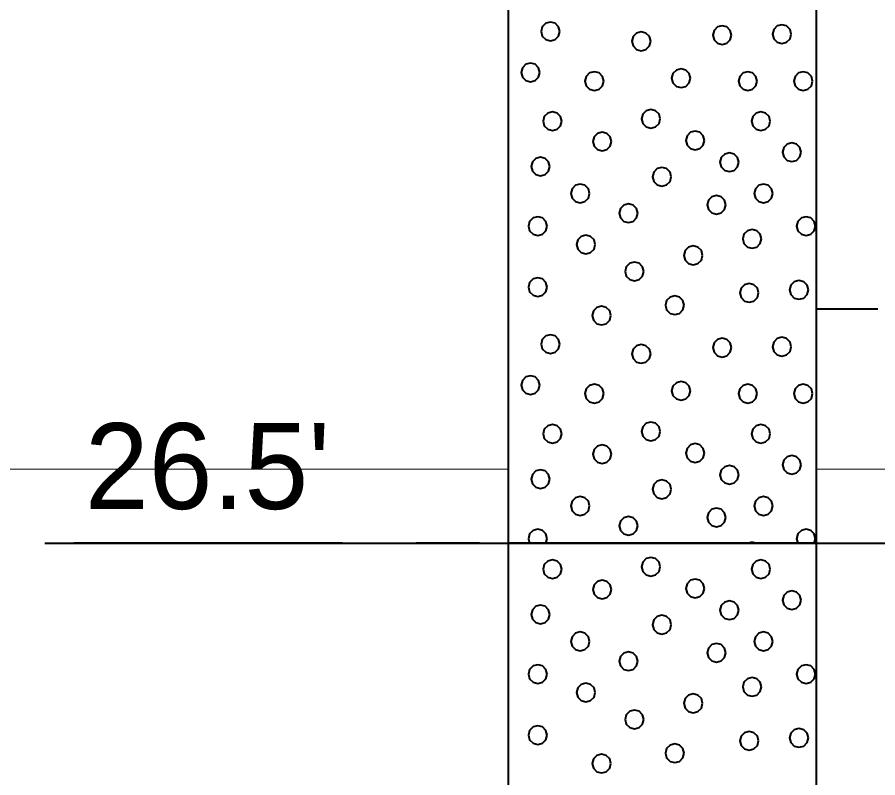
# Model space of a CAD drawing. Extents: x -582 to 653, y -817 to -3.
# Drawn here: x 580.68 to 587.67, y -217.98 to -211.8 of the extents above; entities that cross this region are included whole.
import ezdxf

# ---------------------------------------------------------------- set-up
doc = ezdxf.new("R2010")
doc.units = 0
doc.header["$LTSCALE"] = 0.4
doc.linetypes.add('LONG_DASHED', pattern=[7.5, 6, -1.5])
for name, color, linetype, lineweight in [('26', 7, 'LONG_DASHED', 40), ('27', 7, 'Continuous', 40), ('7', 7, 'Continuous', 13)]:
    doc.layers.add(name, color=color, linetype=linetype, lineweight=lineweight)

msp = doc.modelspace()

# ---------------------------------------------------------------- linework, layer by layer
at = {"layer": '26'}
msp.add_spline([(571.9237, -216.1854), (580.9063, -216.0729), (584.6737, -216.0729), (587.1737, -216.0729), (612.5636, -216.2504)], degree=3, dxfattribs=at)
at = {"layer": '27'}
for p, q in [((587.6737, -214.1729), (587.1737, -214.1729)), ((580.9063, -216.0729), (584.6737, -216.0729))]:
    msp.add_line(p, q, dxfattribs=at)
for points in [[(584.6737, -189.5729), (587.1737, -189.5729), (587.1737, -216.0729), (584.6737, -216.0729)], [(585.0895, -211.9163), (585.0793, -211.8782), (585.0514, -211.8503), (585.0133, -211.8401), (584.9752, -211.8503), (584.9473, -211.8782), (584.9371, -211.9163), (584.9473, -211.9544), (584.9752, -211.9823), (585.0133, -211.9925), (585.0514, -211.9823), (585.0793, -211.9544)], [(586.4854, -211.9455), (586.4751, -211.9074), (586.4473, -211.8795), (586.4092, -211.8693), (586.3711, -211.8795), (586.3432, -211.9074), (586.333, -211.9455), (586.3432, -211.9836), (586.3711, -212.0115), (586.4092, -212.0217), (586.4473, -212.0115), (586.4751, -211.9836)], [(586.971, -211.9379), (586.9608, -211.8998), (586.9329, -211.8719), (586.8948, -211.8617), (586.8567, -211.8719), (586.8288, -211.8998), (586.8186, -211.9379), (586.8288, -211.976), (586.8567, -212.0039), (586.8948, -212.0141), (586.9329, -212.0039), (586.9608, -211.976)], [(585.8281, -211.9964), (585.8179, -211.9583), (585.79, -211.9304), (585.7519, -211.9202), (585.7138, -211.9304), (585.6859, -211.9583), (585.6757, -211.9964), (585.6859, -212.0345), (585.7138, -212.0624), (585.7519, -212.0726), (585.79, -212.0624), (585.8179, -212.0345)], [(584.928, -212.2494), (584.9178, -212.2113), (584.8899, -212.1834), (584.8518, -212.1732), (584.8137, -212.1834), (584.7859, -212.2113), (584.7756, -212.2494), (584.7859, -212.2875), (584.8137, -212.3154), (584.8518, -212.3256), (584.8899, -212.3154), (584.9178, -212.2875)], [(586.151, -212.2964), (586.1408, -212.2583), (586.1129, -212.2304), (586.0748, -212.2202), (586.0367, -212.2304), (586.0088, -212.2583), (585.9986, -212.2964), (586.0088, -212.3345), (586.0367, -212.3624), (586.0748, -212.3726), (586.1129, -212.3624), (586.1408, -212.3345)], [(585.4467, -212.3193), (585.4365, -212.2812), (585.4086, -212.2533), (585.3705, -212.2431), (585.3324, -212.2533), (585.3045, -212.2812), (585.2943, -212.3193), (585.3045, -212.3574), (585.3324, -212.3853), (585.3705, -212.3955), (585.4086, -212.3853), (585.4365, -212.3574)], [(586.6938, -212.3193), (586.6836, -212.2812), (586.6557, -212.2533), (586.6176, -212.2431), (586.5795, -212.2533), (586.5517, -212.2812), (586.5414, -212.3193), (586.5517, -212.3574), (586.5795, -212.3853), (586.6176, -212.3955), (586.6557, -212.3853), (586.6836, -212.3574)], [(587.1439, -212.3193), (587.1337, -212.2812), (587.1058, -212.2533), (587.0677, -212.2431), (587.0296, -212.2533), (587.0017, -212.2812), (586.9915, -212.3193), (587.0017, -212.3574), (587.0296, -212.3853), (587.0677, -212.3955), (587.1058, -212.3853), (587.1337, -212.3574)], [(585.1056, -212.6455), (585.0954, -212.6074), (585.0675, -212.5796), (585.0294, -212.5693), (584.9913, -212.5796), (584.9634, -212.6074), (584.9532, -212.6455), (584.9634, -212.6836), (584.9913, -212.7115), (585.0294, -212.7217), (585.0675, -212.7115), (585.0954, -212.6836)], [(585.9066, -212.626), (585.8964, -212.5879), (585.8685, -212.56), (585.8304, -212.5498), (585.7923, -212.56), (585.7644, -212.5879), (585.7542, -212.626), (585.7644, -212.6641), (585.7923, -212.6919), (585.8304, -212.7022), (585.8685, -212.6919), (585.8964, -212.6641)], [(586.8002, -212.6456), (586.79, -212.6075), (586.7621, -212.5796), (586.724, -212.5694), (586.6859, -212.5796), (586.658, -212.6075), (586.6478, -212.6456), (586.658, -212.6837), (586.6859, -212.7116), (586.724, -212.7218), (586.7621, -212.7116), (586.79, -212.6837)], [(586.2656, -212.8018), (586.2554, -212.7637), (586.2275, -212.7358), (586.1894, -212.7256), (586.1513, -212.7358), (586.1234, -212.7637), (586.1132, -212.8018), (586.1234, -212.8399), (586.1513, -212.8678), (586.1894, -212.878), (586.2275, -212.8678), (586.2554, -212.8399)], [(585.5105, -212.8108), (585.5003, -212.7727), (585.4724, -212.7448), (585.4343, -212.7346), (585.3962, -212.7448), (585.3683, -212.7727), (585.3581, -212.8108), (585.3683, -212.8489), (585.3962, -212.8768), (585.4343, -212.887), (585.4724, -212.8768), (585.5003, -212.8489)], [(587.0511, -212.8977), (587.0409, -212.8596), (587.013, -212.8317), (586.9749, -212.8215), (586.9368, -212.8317), (586.9089, -212.8596), (586.8987, -212.8977), (586.9089, -212.9358), (586.9368, -212.9637), (586.9749, -212.9739), (587.013, -212.9637), (587.0409, -212.9358)], [(585.0094, -213.0134), (584.9992, -212.9753), (584.9713, -212.9474), (584.9332, -212.9372), (584.8951, -212.9474), (584.8672, -212.9753), (584.857, -213.0134), (584.8672, -213.0515), (584.8951, -213.0794), (584.9332, -213.0896), (584.9713, -213.0794), (584.9992, -213.0515)], [(586.5438, -212.9791), (586.5336, -212.941), (586.5057, -212.9131), (586.4676, -212.9029), (586.4295, -212.9131), (586.4016, -212.941), (586.3914, -212.9791), (586.4016, -213.0172), (586.4295, -213.0451), (586.4676, -213.0553), (586.5057, -213.0451), (586.5336, -213.0172)], [(585.9955, -213.0966), (585.9853, -213.0585), (585.9574, -213.0306), (585.9193, -213.0204), (585.8812, -213.0306), (585.8533, -213.0585), (585.8431, -213.0966), (585.8533, -213.1347), (585.8812, -213.1626), (585.9193, -213.1728), (585.9574, -213.1626), (585.9853, -213.1347)], [(585.3323, -213.2321), (585.3221, -213.194), (585.2942, -213.1661), (585.2561, -213.1559), (585.218, -213.1661), (585.1901, -213.194), (585.1799, -213.2321), (585.1901, -213.2702), (585.218, -213.298), (585.2561, -213.3083), (585.2942, -213.298), (585.3221, -213.2702)], [(586.821, -213.2321), (586.8108, -213.194), (586.7829, -213.1661), (586.7448, -213.1559), (586.7067, -213.1661), (586.6788, -213.194), (586.6686, -213.2321), (586.6788, -213.2702), (586.7067, -213.298), (586.7448, -213.3083), (586.7829, -213.298), (586.8108, -213.2702)], [(586.4396, -213.3249), (586.4294, -213.2868), (586.4015, -213.2589), (586.3634, -213.2487), (586.3253, -213.2589), (586.2974, -213.2868), (586.2872, -213.3249), (586.2974, -213.363), (586.3253, -213.3908), (586.3634, -213.4011), (586.4015, -213.3908), (586.4294, -213.363)], [(585.7239, -213.3935), (585.7137, -213.3554), (585.6858, -213.3275), (585.6477, -213.3173), (585.6096, -213.3275), (585.5817, -213.3554), (585.5715, -213.3935), (585.5817, -213.4316), (585.6096, -213.4595), (585.6477, -213.4697), (585.6858, -213.4595), (585.7137, -213.4316)], [(584.9865, -213.4977), (584.9763, -213.4596), (584.9484, -213.4318), (584.9103, -213.4215), (584.8722, -213.4318), (584.8443, -213.4596), (584.8341, -213.4977), (584.8443, -213.5358), (584.8722, -213.5637), (584.9103, -213.5739), (584.9484, -213.5637), (584.9763, -213.5358)], [(587.1668, -213.4977), (587.1565, -213.4596), (587.1287, -213.4318), (587.0906, -213.4215), (587.0525, -213.4318), (587.0246, -213.4596), (587.0144, -213.4977), (587.0246, -213.5358), (587.0525, -213.5637), (587.0906, -213.5739), (587.1287, -213.5637), (587.1565, -213.5358)], [(586.7282, -213.602), (586.718, -213.5639), (586.6901, -213.536), (586.652, -213.5258), (586.6139, -213.536), (586.586, -213.5639), (586.5758, -213.602), (586.586, -213.6401), (586.6139, -213.668), (586.652, -213.6782), (586.6901, -213.668), (586.718, -213.6401)], [(585.3781, -213.6478), (585.3679, -213.6097), (585.34, -213.5818), (585.3019, -213.5716), (585.2638, -213.5818), (585.2359, -213.6097), (585.2257, -213.6478), (585.2359, -213.6859), (585.2638, -213.7137), (585.3019, -213.724), (585.34, -213.7137), (585.3679, -213.6859)], [(586.2502, -213.7355), (586.24, -213.6974), (586.2121, -213.6695), (586.174, -213.6593), (586.1359, -213.6695), (586.108, -213.6974), (586.0978, -213.7355), (586.108, -213.7736), (586.1359, -213.8015), (586.174, -213.8117), (586.2121, -213.8015), (586.24, -213.7736)], [(585.7722, -213.8664), (585.762, -213.8283), (585.7341, -213.8004), (585.696, -213.7902), (585.6579, -213.8004), (585.63, -213.8283), (585.6198, -213.8664), (585.63, -213.9045), (585.6579, -213.9324), (585.696, -213.9426), (585.7341, -213.9324), (585.762, -213.9045)], [(584.9865, -213.9935), (584.9763, -213.9554), (584.9484, -213.9276), (584.9103, -213.9173), (584.8722, -213.9276), (584.8443, -213.9554), (584.8341, -213.9935), (584.8443, -214.0316), (584.8722, -214.0595), (584.9103, -214.0697), (584.9484, -214.0595), (584.9763, -214.0316)], [(586.7053, -214.0406), (586.6951, -214.0025), (586.6672, -213.9746), (586.6291, -213.9644), (586.591, -213.9746), (586.5631, -214.0025), (586.5529, -214.0406), (586.5631, -214.0787), (586.591, -214.1066), (586.6291, -214.1168), (586.6672, -214.1066), (586.6951, -214.0787)], [(587.1095, -214.0164), (587.0993, -213.9783), (587.0714, -213.9504), (587.0333, -213.9402), (586.9952, -213.9504), (586.9674, -213.9783), (586.9571, -214.0164), (586.9674, -214.0545), (586.9952, -214.0824), (587.0333, -214.0926), (587.0714, -214.0824), (587.0993, -214.0545)], [(586.1002, -214.141), (586.09, -214.1029), (586.0621, -214.075), (586.024, -214.0648), (585.9859, -214.075), (585.958, -214.1029), (585.9478, -214.141), (585.958, -214.1791), (585.9859, -214.207), (586.024, -214.2172), (586.0621, -214.207), (586.09, -214.1791)], [(585.5052, -214.2249), (585.495, -214.1868), (585.4671, -214.1589), (585.429, -214.1487), (585.3909, -214.1589), (585.363, -214.1868), (585.3528, -214.2249), (585.363, -214.263), (585.3909, -214.2909), (585.429, -214.3011), (585.4671, -214.2909), (585.495, -214.263)], [(585.0895, -214.4563), (585.0793, -214.4182), (585.0514, -214.3903), (585.0133, -214.3801), (584.9752, -214.3903), (584.9473, -214.4182), (584.9371, -214.4563), (584.9473, -214.4944), (584.9752, -214.5223), (585.0133, -214.5325), (585.0514, -214.5223), (585.0793, -214.4944)], [(586.4854, -214.4855), (586.4751, -214.4474), (586.4473, -214.4195), (586.4092, -214.4093), (586.3711, -214.4195), (586.3432, -214.4474), (586.333, -214.4855), (586.3432, -214.5236), (586.3711, -214.5515), (586.4092, -214.5617), (586.4473, -214.5515), (586.4751, -214.5236)], [(586.971, -214.4779), (586.9608, -214.4398), (586.9329, -214.4119), (586.8948, -214.4017), (586.8567, -214.4119), (586.8288, -214.4398), (586.8186, -214.4779), (586.8288, -214.516), (586.8567, -214.5439), (586.8948, -214.5541), (586.9329, -214.5439), (586.9608, -214.516)], [(585.8281, -214.5364), (585.8179, -214.4983), (585.79, -214.4704), (585.7519, -214.4602), (585.7138, -214.4704), (585.6859, -214.4983), (585.6757, -214.5364), (585.6859, -214.5745), (585.7138, -214.6024), (585.7519, -214.6126), (585.79, -214.6024), (585.8179, -214.5745)], [(584.928, -214.7894), (584.9178, -214.7513), (584.8899, -214.7234), (584.8518, -214.7132), (584.8137, -214.7234), (584.7859, -214.7513), (584.7756, -214.7894), (584.7859, -214.8275), (584.8137, -214.8554), (584.8518, -214.8656), (584.8899, -214.8554), (584.9178, -214.8275)], [(585.4467, -214.8593), (585.4365, -214.8212), (585.4086, -214.7933), (585.3705, -214.7831), (585.3324, -214.7933), (585.3045, -214.8212), (585.2943, -214.8593), (585.3045, -214.8974), (585.3324, -214.9253), (585.3705, -214.9355), (585.4086, -214.9253), (585.4365, -214.8974)], [(586.151, -214.8364), (586.1408, -214.7983), (586.1129, -214.7704), (586.0748, -214.7602), (586.0367, -214.7704), (586.0088, -214.7983), (585.9986, -214.8364), (586.0088, -214.8745), (586.0367, -214.9024), (586.0748, -214.9126), (586.1129, -214.9024), (586.1408, -214.8745)], [(586.6938, -214.8593), (586.6836, -214.8212), (586.6557, -214.7933), (586.6176, -214.7831), (586.5795, -214.7933), (586.5517, -214.8212), (586.5414, -214.8593), (586.5517, -214.8974), (586.5795, -214.9253), (586.6176, -214.9355), (586.6557, -214.9253), (586.6836, -214.8974)], [(587.1439, -214.8593), (587.1337, -214.8212), (587.1058, -214.7933), (587.0677, -214.7831), (587.0296, -214.7933), (587.0017, -214.8212), (586.9915, -214.8593), (587.0017, -214.8974), (587.0296, -214.9253), (587.0677, -214.9355), (587.1058, -214.9253), (587.1337, -214.8974)], [(585.9066, -215.166), (585.8964, -215.1279), (585.8685, -215.1), (585.8304, -215.0898), (585.7923, -215.1), (585.7644, -215.1279), (585.7542, -215.166), (585.7644, -215.2041), (585.7923, -215.2319), (585.8304, -215.2422), (585.8685, -215.2319), (585.8964, -215.2041)], [(585.1056, -215.1855), (585.0954, -215.1474), (585.0675, -215.1196), (585.0294, -215.1093), (584.9913, -215.1196), (584.9634, -215.1474), (584.9532, -215.1855), (584.9634, -215.2236), (584.9913, -215.2515), (585.0294, -215.2617), (585.0675, -215.2515), (585.0954, -215.2236)], [(586.8002, -215.1856), (586.79, -215.1475), (586.7621, -215.1196), (586.724, -215.1094), (586.6859, -215.1196), (586.658, -215.1475), (586.6478, -215.1856), (586.658, -215.2237), (586.6859, -215.2516), (586.724, -215.2618), (586.7621, -215.2516), (586.79, -215.2237)], [(585.5105, -215.3508), (585.5003, -215.3127), (585.4724, -215.2848), (585.4343, -215.2746), (585.3962, -215.2848), (585.3683, -215.3127), (585.3581, -215.3508), (585.3683, -215.3889), (585.3962, -215.4168), (585.4343, -215.427), (585.4724, -215.4168), (585.5003, -215.3889)], [(586.2656, -215.3418), (586.2554, -215.3037), (586.2275, -215.2758), (586.1894, -215.2656), (586.1513, -215.2758), (586.1234, -215.3037), (586.1132, -215.3418), (586.1234, -215.3799), (586.1513, -215.4078), (586.1894, -215.418), (586.2275, -215.4078), (586.2554, -215.3799)], [(587.0511, -215.4377), (587.0409, -215.3996), (587.013, -215.3717), (586.9749, -215.3615), (586.9368, -215.3717), (586.9089, -215.3996), (586.8987, -215.4377), (586.9089, -215.4758), (586.9368, -215.5037), (586.9749, -215.5139), (587.013, -215.5037), (587.0409, -215.4758)], [(586.5438, -215.5191), (586.5336, -215.481), (586.5057, -215.4531), (586.4676, -215.4429), (586.4295, -215.4531), (586.4016, -215.481), (586.3914, -215.5191), (586.4016, -215.5572), (586.4295, -215.5851), (586.4676, -215.5953), (586.5057, -215.5851), (586.5336, -215.5572)], [(585.0094, -215.5534), (584.9992, -215.5153), (584.9713, -215.4874), (584.9332, -215.4772), (584.8951, -215.4874), (584.8672, -215.5153), (584.857, -215.5534), (584.8672, -215.5915), (584.8951, -215.6194), (584.9332, -215.6296), (584.9713, -215.6194), (584.9992, -215.5915)], [(585.9955, -215.6366), (585.9853, -215.5985), (585.9574, -215.5706), (585.9193, -215.5604), (585.8812, -215.5706), (585.8533, -215.5985), (585.8431, -215.6366), (585.8533, -215.6747), (585.8812, -215.7026), (585.9193, -215.7128), (585.9574, -215.7026), (585.9853, -215.6747)], [(585.3323, -215.7721), (585.3221, -215.734), (585.2942, -215.7061), (585.2561, -215.6959), (585.218, -215.7061), (585.1901, -215.734), (585.1799, -215.7721), (585.1901, -215.8102), (585.218, -215.838), (585.2561, -215.8483), (585.2942, -215.838), (585.3221, -215.8102)], [(586.821, -215.7721), (586.8108, -215.734), (586.7829, -215.7061), (586.7448, -215.6959), (586.7067, -215.7061), (586.6788, -215.734), (586.6686, -215.7721), (586.6788, -215.8102), (586.7067, -215.838), (586.7448, -215.8483), (586.7829, -215.838), (586.8108, -215.8102)], [(586.4396, -215.8649), (586.4294, -215.8268), (586.4015, -215.7989), (586.3634, -215.7887), (586.3253, -215.7989), (586.2974, -215.8268), (586.2872, -215.8649), (586.2974, -215.903), (586.3253, -215.9308), (586.3634, -215.9411), (586.4015, -215.9308), (586.4294, -215.903)], [(585.7239, -215.9335), (585.7137, -215.8954), (585.6858, -215.8675), (585.6477, -215.8573), (585.6096, -215.8675), (585.5817, -215.8954), (585.5715, -215.9335), (585.5817, -215.9716), (585.6096, -215.9995), (585.6477, -216.0097), (585.6858, -215.9995), (585.7137, -215.9716)], [(584.9865, -216.0377), (584.9763, -215.9996), (584.9484, -215.9718), (584.9103, -215.9615), (584.8722, -215.9718), (584.8443, -215.9996), (584.8341, -216.0377), (584.8435, -216.0729), (584.9771, -216.0729)], [(587.1668, -216.0377), (587.1565, -215.9996), (587.1287, -215.9718), (587.0906, -215.9615), (587.0525, -215.9718), (587.0246, -215.9996), (587.0144, -216.0377), (587.0238, -216.0729), (587.1573, -216.0729)], [(584.6737, -216.0729), (587.1737, -216.0729), (587.1737, -225.5729), (584.6737, -225.5729)], [(586.652, -216.0658), (586.6254, -216.0729), (586.6785, -216.0729)], [(585.1056, -216.2855), (585.0954, -216.2474), (585.0675, -216.2196), (585.0294, -216.2093), (584.9913, -216.2196), (584.9634, -216.2474), (584.9532, -216.2855), (584.9634, -216.3236), (584.9913, -216.3515), (585.0294, -216.3617), (585.0675, -216.3515), (585.0954, -216.3236)], [(585.9066, -216.266), (585.8964, -216.2279), (585.8685, -216.2), (585.8304, -216.1898), (585.7923, -216.2), (585.7644, -216.2279), (585.7542, -216.266), (585.7644, -216.3041), (585.7923, -216.3319), (585.8304, -216.3422), (585.8685, -216.3319), (585.8964, -216.3041)], [(586.8002, -216.2856), (586.79, -216.2475), (586.7621, -216.2196), (586.724, -216.2094), (586.6859, -216.2196), (586.658, -216.2475), (586.6478, -216.2856), (586.658, -216.3237), (586.6859, -216.3516), (586.724, -216.3618), (586.7621, -216.3516), (586.79, -216.3237)], [(586.2656, -216.4418), (586.2554, -216.4037), (586.2275, -216.3758), (586.1894, -216.3656), (586.1513, -216.3758), (586.1234, -216.4037), (586.1132, -216.4418), (586.1234, -216.4799), (586.1513, -216.5078), (586.1894, -216.518), (586.2275, -216.5078), (586.2554, -216.4799)], [(585.5105, -216.4508), (585.5003, -216.4127), (585.4724, -216.3848), (585.4343, -216.3746), (585.3962, -216.3848), (585.3683, -216.4127), (585.3581, -216.4508), (585.3683, -216.4889), (585.3962, -216.5168), (585.4343, -216.527), (585.4724, -216.5168), (585.5003, -216.4889)], [(587.0511, -216.5377), (587.0409, -216.4996), (587.013, -216.4717), (586.9749, -216.4615), (586.9368, -216.4717), (586.9089, -216.4996), (586.8987, -216.5377), (586.9089, -216.5758), (586.9368, -216.6037), (586.9749, -216.6139), (587.013, -216.6037), (587.0409, -216.5758)], [(585.0094, -216.6534), (584.9992, -216.6153), (584.9713, -216.5874), (584.9332, -216.5772), (584.8951, -216.5874), (584.8672, -216.6153), (584.857, -216.6534), (584.8672, -216.6915), (584.8951, -216.7194), (584.9332, -216.7296), (584.9713, -216.7194), (584.9992, -216.6915)], [(586.5438, -216.6191), (586.5336, -216.581), (586.5057, -216.5531), (586.4676, -216.5429), (586.4295, -216.5531), (586.4016, -216.581), (586.3914, -216.6191), (586.4016, -216.6572), (586.4295, -216.6851), (586.4676, -216.6953), (586.5057, -216.6851), (586.5336, -216.6572)], [(585.9955, -216.7366), (585.9853, -216.6985), (585.9574, -216.6706), (585.9193, -216.6604), (585.8812, -216.6706), (585.8533, -216.6985), (585.8431, -216.7366), (585.8533, -216.7747), (585.8812, -216.8026), (585.9193, -216.8128), (585.9574, -216.8026), (585.9853, -216.7747)], [(585.3323, -216.8721), (585.3221, -216.834), (585.2942, -216.8061), (585.2561, -216.7959), (585.218, -216.8061), (585.1901, -216.834), (585.1799, -216.8721), (585.1901, -216.9102), (585.218, -216.938), (585.2561, -216.9483), (585.2942, -216.938), (585.3221, -216.9102)], [(586.821, -216.8721), (586.8108, -216.834), (586.7829, -216.8061), (586.7448, -216.7959), (586.7067, -216.8061), (586.6788, -216.834), (586.6686, -216.8721), (586.6788, -216.9102), (586.7067, -216.938), (586.7448, -216.9483), (586.7829, -216.938), (586.8108, -216.9102)], [(586.4396, -216.9649), (586.4294, -216.9268), (586.4015, -216.8989), (586.3634, -216.8887), (586.3253, -216.8989), (586.2974, -216.9268), (586.2872, -216.9649), (586.2974, -217.003), (586.3253, -217.0308), (586.3634, -217.0411), (586.4015, -217.0308), (586.4294, -217.003)], [(585.7239, -217.0335), (585.7137, -216.9954), (585.6858, -216.9675), (585.6477, -216.9573), (585.6096, -216.9675), (585.5817, -216.9954), (585.5715, -217.0335), (585.5817, -217.0716), (585.6096, -217.0995), (585.6477, -217.1097), (585.6858, -217.0995), (585.7137, -217.0716)], [(584.9865, -217.1377), (584.9763, -217.0996), (584.9484, -217.0718), (584.9103, -217.0615), (584.8722, -217.0718), (584.8443, -217.0996), (584.8341, -217.1377), (584.8443, -217.1758), (584.8722, -217.2037), (584.9103, -217.2139), (584.9484, -217.2037), (584.9763, -217.1758)], [(587.1668, -217.1377), (587.1565, -217.0996), (587.1287, -217.0718), (587.0906, -217.0615), (587.0525, -217.0718), (587.0246, -217.0996), (587.0144, -217.1377), (587.0246, -217.1758), (587.0525, -217.2037), (587.0906, -217.2139), (587.1287, -217.2037), (587.1565, -217.1758)], [(586.7282, -217.242), (586.718, -217.2039), (586.6901, -217.176), (586.652, -217.1658), (586.6139, -217.176), (586.586, -217.2039), (586.5758, -217.242), (586.586, -217.2801), (586.6139, -217.308), (586.652, -217.3182), (586.6901, -217.308), (586.718, -217.2801)], [(585.3781, -217.2878), (585.3679, -217.2497), (585.34, -217.2218), (585.3019, -217.2116), (585.2638, -217.2218), (585.2359, -217.2497), (585.2257, -217.2878), (585.2359, -217.3259), (585.2638, -217.3537), (585.3019, -217.364), (585.34, -217.3537), (585.3679, -217.3259)], [(586.2502, -217.3755), (586.24, -217.3374), (586.2121, -217.3095), (586.174, -217.2993), (586.1359, -217.3095), (586.108, -217.3374), (586.0978, -217.3755), (586.108, -217.4136), (586.1359, -217.4415), (586.174, -217.4517), (586.2121, -217.4415), (586.24, -217.4136)], [(585.7722, -217.5064), (585.762, -217.4683), (585.7341, -217.4404), (585.696, -217.4302), (585.6579, -217.4404), (585.63, -217.4683), (585.6198, -217.5064), (585.63, -217.5445), (585.6579, -217.5724), (585.696, -217.5826), (585.7341, -217.5724), (585.762, -217.5445)], [(584.9865, -217.6335), (584.9763, -217.5954), (584.9484, -217.5676), (584.9103, -217.5573), (584.8722, -217.5676), (584.8443, -217.5954), (584.8341, -217.6335), (584.8443, -217.6716), (584.8722, -217.6995), (584.9103, -217.7097), (584.9484, -217.6995), (584.9763, -217.6716)], [(586.7053, -217.6806), (586.6951, -217.6425), (586.6672, -217.6146), (586.6291, -217.6044), (586.591, -217.6146), (586.5631, -217.6425), (586.5529, -217.6806), (586.5631, -217.7187), (586.591, -217.7466), (586.6291, -217.7568), (586.6672, -217.7466), (586.6951, -217.7187)], [(587.1095, -217.6564), (587.0993, -217.6183), (587.0714, -217.5904), (587.0333, -217.5802), (586.9952, -217.5904), (586.9674, -217.6183), (586.9571, -217.6564), (586.9674, -217.6945), (586.9952, -217.7224), (587.0333, -217.7326), (587.0714, -217.7224), (587.0993, -217.6945)], [(586.1002, -217.781), (586.09, -217.7429), (586.0621, -217.715), (586.024, -217.7048), (585.9859, -217.715), (585.958, -217.7429), (585.9478, -217.781), (585.958, -217.8191), (585.9859, -217.847), (586.024, -217.8572), (586.0621, -217.847), (586.09, -217.8191)], [(585.5052, -217.8649), (585.495, -217.8268), (585.4671, -217.7989), (585.429, -217.7887), (585.3909, -217.7989), (585.363, -217.8268), (585.3528, -217.8649), (585.363, -217.903), (585.3909, -217.9309), (585.429, -217.9411), (585.4671, -217.9309), (585.495, -217.903)]]:
    msp.add_lwpolyline(points, close=True, dxfattribs=at)
at = {"layer": '7'}
for p, q in [((544.6593, -215.4729), (584.6737, -215.4729)), ((587.1737, -215.4729), (635.9531, -215.4729))]:
    msp.add_line(p, q, dxfattribs=at)

# ---------------------------------------------------------------- texts
at = {"layer": '27'}
msp.add_text("26.5'", height=0.6976, dxfattribs=at).set_placement((581.2303, -215.7965))

doc.saveas('drawing.dxf')
